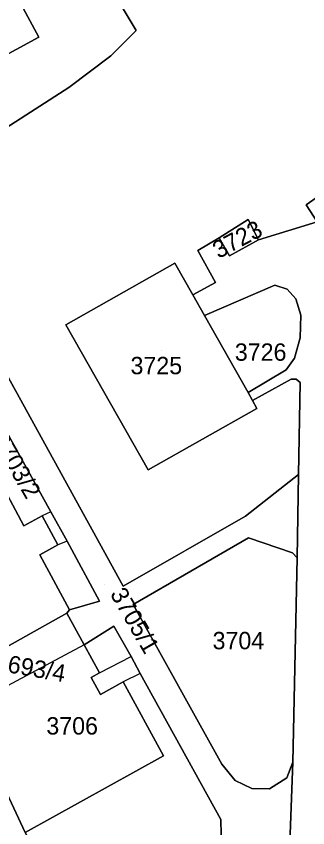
# Model space of a CAD drawing. Extents: x -262715 to -259381, y -1237238 to -1231182.
# Drawn here: x -261752.7 to -261719.1, y -1235639 to -1235545.6 of the extents above; entities that cross this region are included whole.
import ezdxf

# ---------------------------------------------------------------- set-up
doc = ezdxf.new("R2010")
doc.units = 0
for name, color, linetype in [('body_kn', 7, 'Continuous'), ('kladpar_druhypozemkov', 7, 'Continuous'), ('kladpar_hranice', 7, 'Continuous'), ('kladpar_parcelnecisla', 7, 'Continuous'), ('kladpar_plochy', 7, 'Continuous'), ('zappar_hrandruhpozemk', 7, 'Continuous')]:
    doc.layers.add(name, color=color, linetype=linetype)

msp = doc.modelspace()

# ---------------------------------------------------------------- linework, layer by layer
at = {"layer": 'body_kn'}
for p, q in [((-261738.88, -1235547.2), (-261738.88, -1235547.2)), ((-261750.13, -1235547.98), (-261750.13, -1235547.98)), ((-261741.8, -1235550.13), (-261741.8, -1235550.13)), ((-261746.67, -1235553.76), (-261746.67, -1235553.76)), ((-261719.29, -1235567.29), (-261719.29, -1235567.29)), ((-261725.98, -1235568.95), (-261725.98, -1235568.95)), ((-261725.98, -1235568.95), (-261725.98, -1235568.95)), ((-261729.33, -1235571.07), (-261729.33, -1235571.07)), ((-261724.8, -1235571.3), (-261724.8, -1235571.3)), ((-261731.78, -1235572.53), (-261731.78, -1235572.53)), ((-261728.12, -1235573.17), (-261728.12, -1235573.17)), ((-261734.42, -1235574), (-261734.42, -1235574)), ((-261734.42, -1235574), (-261734.42, -1235574)), ((-261729.76, -1235576.21), (-261729.76, -1235576.21)), ((-261722.9, -1235576.52), (-261722.9, -1235576.52)), ((-261721.48, -1235576.98), (-261721.48, -1235576.98)), ((-261732.35, -1235577.66), (-261732.35, -1235577.66)), ((-261720.48, -1235578.11), (-261720.48, -1235578.11)), ((-261731.02, -1235580.01), (-261731.02, -1235580.01)), ((-261731.02, -1235580.01), (-261731.02, -1235580.01)), ((-261719.91, -1235579.98), (-261719.91, -1235579.98)), ((-261747.02, -1235581.11), (-261747.02, -1235581.11)), ((-261720.01, -1235582.59), (-261720.01, -1235582.59)), ((-261720.64, -1235584.95), (-261720.64, -1235584.95)), ((-261721.59, -1235586.3), (-261721.59, -1235586.3)), ((-261721.04, -1235587.37), (-261721.04, -1235587.37)), ((-261720.44, -1235587.34), (-261720.44, -1235587.34)), ((-261719.99, -1235587.76), (-261719.99, -1235587.76)), ((-261725.99, -1235588.9), (-261725.99, -1235588.9)), ((-261725.48, -1235589.81), (-261725.48, -1235589.81)), ((-261724.97, -1235590.72), (-261724.97, -1235590.72)), ((-261737.51, -1235597.82), (-261737.51, -1235597.82)), ((-261720.17, -1235598.35), (-261720.17, -1235598.35)), ((-261749.74, -1235603.1), (-261749.74, -1235603.1)), ((-261748.72, -1235602.63), (-261748.72, -1235602.63)), ((-261748.72, -1235602.63), (-261748.72, -1235602.63)), ((-261726.31, -1235603.12), (-261726.31, -1235603.12)), ((-261751.83, -1235604.24), (-261751.83, -1235604.24)), ((-261746.83, -1235606), (-261746.83, -1235606)), ((-261746.83, -1235606), (-261746.83, -1235606)), ((-261725.94, -1235605.63), (-261725.94, -1235605.63)), ((-261747.92, -1235606.44), (-261747.92, -1235606.44)), ((-261750.01, -1235607.58), (-261750.01, -1235607.58)), ((-261720.88, -1235607.35), (-261720.88, -1235607.35)), ((-261720.34, -1235607.94), (-261720.34, -1235607.94)), ((-261720.34, -1235607.94), (-261720.34, -1235607.94)), ((-261740.38, -1235611.19), (-261740.38, -1235611.19)), ((-261743.11, -1235612.92), (-261743.11, -1235612.92)), ((-261739.26, -1235613.32), (-261739.26, -1235613.32)), ((-261746.87, -1235614.31), (-261746.87, -1235614.31)), ((-261746.87, -1235614.31), (-261746.87, -1235614.31)), ((-261746.56, -1235613.91), (-261746.56, -1235613.91)), ((-261741.48, -1235615.82), (-261741.48, -1235615.82)), ((-261741.48, -1235615.82), (-261741.48, -1235615.82)), ((-261744.89, -1235617.96), (-261744.89, -1235617.96)), ((-261744.89, -1235617.96), (-261744.89, -1235617.96)), ((-261739.49, -1235619.29), (-261739.49, -1235619.29)), ((-261744.08, -1235621.73), (-261744.08, -1235621.73)), ((-261743.11, -1235621.2), (-261743.11, -1235621.2)), ((-261743.11, -1235621.2), (-261743.11, -1235621.2)), ((-261738.43, -1235621.27), (-261738.43, -1235621.27)), ((-261738.43, -1235621.27), (-261738.43, -1235621.27)), ((-261740.4, -1235622.23), (-261740.4, -1235622.23)), ((-261743.02, -1235623.67), (-261743.02, -1235623.67)), ((-261735.74, -1235630.75), (-261735.74, -1235630.75)), ((-261729.02, -1235631.69), (-261729.02, -1235631.69)), ((-261720.84, -1235631.47), (-261720.84, -1235631.47)), ((-261721.54, -1235633.29), (-261721.54, -1235633.29)), ((-261727.49, -1235633.59), (-261727.49, -1235633.59)), ((-261725.58, -1235634.51), (-261725.58, -1235634.51)), ((-261723.54, -1235634.55), (-261723.54, -1235634.55)), ((-261729.14, -1235638.06), (-261729.14, -1235638.06))]:
    msp.add_line(p, q, dxfattribs=at)
at = {"layer": 'kladpar_druhypozemkov'}
for p, q in [((-261727.6, -1235570.57), (-261727.6, -1235570.57)), ((-261724.56, -1235583.2), (-261724.56, -1235583.2)), ((-261735.98, -1235584.06), (-261735.98, -1235584.06)), ((-261742.51, -1235610.97), (-261742.51, -1235610.97)), ((-261727.28, -1235616.47), (-261727.28, -1235616.47)), ((-261746.07, -1235625.92), (-261746.07, -1235625.92))]:
    msp.add_line(p, q, dxfattribs=at)
at = {"layer": 'kladpar_hranice'}
for points in [[(-261761.25, -1235531.29), (-261760.88, -1235531.99), (-261759.24, -1235535.06), (-261757.48, -1235538.34), (-261758.67, -1235538.98), (-261757.6, -1235540.95), (-261754.77, -1235539.41), (-261750.13, -1235547.98), (-261766.24, -1235556.71), (-261770.67, -1235548.22), (-261768.63, -1235547.14), (-261771.43, -1235541.78), (-261769.83, -1235540.88), (-261771.8, -1235537.18), (-261770.7, -1235536.59), (-261761.25, -1235531.29)], [(-261746.14, -1235534.82), (-261741.3, -1235543.14), (-261738.88, -1235547.2), (-261741.8, -1235550.13), (-261746.67, -1235553.76), (-261753.87, -1235558.39), (-261761.62, -1235567.2), (-261765.27, -1235558.85), (-261766.24, -1235556.71), (-261750.13, -1235547.98), (-261754.77, -1235539.41), (-261746.14, -1235534.82)], [(-261753.87, -1235558.39), (-261746.67, -1235553.76), (-261741.8, -1235550.13), (-261738.88, -1235547.2), (-261741.3, -1235543.14)], [(-261703.78, -1235556.47), (-261719.29, -1235567.29), (-261718.03, -1235569.22), (-261724.8, -1235571.3), (-261725.98, -1235568.95), (-261729.33, -1235571.07), (-261731.78, -1235572.53), (-261729.76, -1235576.21), (-261732.35, -1235577.66), (-261734.42, -1235574), (-261747.02, -1235581.11), (-261737.51, -1235597.82), (-261724.97, -1235590.72), (-261725.48, -1235589.81), (-261721.04, -1235587.37), (-261720.44, -1235587.34), (-261719.99, -1235587.76), (-261720.17, -1235598.35), (-261726.31, -1235603.12), (-261740.38, -1235611.19), (-261760.83, -1235574.14)], [(-261721.25, -1235642.86), (-261720.84, -1235631.47), (-261720.34, -1235607.94), (-261720.17, -1235598.35), (-261719.99, -1235587.76), (-261720.44, -1235587.34), (-261721.04, -1235587.37), (-261725.48, -1235589.81), (-261725.99, -1235588.9), (-261721.59, -1235586.3), (-261720.64, -1235584.95), (-261720.01, -1235582.59), (-261719.91, -1235579.98), (-261720.48, -1235578.11), (-261721.48, -1235576.98), (-261722.9, -1235576.52), (-261731.02, -1235580.01), (-261732.35, -1235577.66), (-261729.76, -1235576.21), (-261731.78, -1235572.53), (-261729.33, -1235571.07), (-261728.12, -1235573.17), (-261724.8, -1235571.3), (-261718.03, -1235569.22), (-261719.29, -1235567.29), (-261703.78, -1235556.47)], [(-261729.08, -1235639.83), (-261729.14, -1235638.06), (-261738.43, -1235621.27), (-261739.49, -1235619.29), (-261741.48, -1235615.82), (-261744.89, -1235617.96), (-261746.87, -1235614.31), (-261746.56, -1235613.91), (-261743.11, -1235612.92), (-261746.83, -1235606), (-261748.72, -1235602.63), (-261755.36, -1235590.69), (-261757.17, -1235587.36), (-261763.85, -1235575.61), (-261764.52, -1235568.83), (-261768.03, -1235562.58), (-261768.74, -1235560.78), (-261765.27, -1235558.85)], [(-261765.27, -1235558.85), (-261761.62, -1235567.2), (-261760.83, -1235574.14), (-261740.38, -1235611.19), (-261726.31, -1235603.12), (-261720.17, -1235598.35), (-261720.34, -1235607.94), (-261720.88, -1235607.35), (-261725.94, -1235605.63), (-261739.26, -1235613.32), (-261729.02, -1235631.69), (-261727.49, -1235633.59), (-261725.58, -1235634.51), (-261723.54, -1235634.55), (-261721.54, -1235633.29), (-261720.84, -1235631.47), (-261721.25, -1235642.86)], [(-261725.98, -1235568.95), (-261724.8, -1235571.3), (-261728.12, -1235573.17), (-261729.33, -1235571.07), (-261725.98, -1235568.95)], [(-261734.42, -1235574), (-261732.35, -1235577.66), (-261731.02, -1235580.01), (-261725.99, -1235588.9), (-261725.48, -1235589.81), (-261724.97, -1235590.72), (-261737.51, -1235597.82), (-261747.02, -1235581.11), (-261734.42, -1235574)], [(-261731.02, -1235580.01), (-261722.9, -1235576.52), (-261721.48, -1235576.98), (-261720.48, -1235578.11), (-261719.91, -1235579.98), (-261720.01, -1235582.59), (-261720.64, -1235584.95), (-261721.59, -1235586.3), (-261725.99, -1235588.9), (-261731.02, -1235580.01)], [(-261755.36, -1235590.69), (-261748.72, -1235602.63), (-261746.83, -1235606), (-261743.11, -1235612.92), (-261746.56, -1235613.91), (-261750.01, -1235607.58), (-261747.92, -1235606.44), (-261749.74, -1235603.1), (-261751.83, -1235604.24), (-261755.08, -1235598.28)], [(-261755.08, -1235598.28), (-261751.83, -1235604.24), (-261749.74, -1235603.1), (-261747.92, -1235606.44), (-261750.01, -1235607.58), (-261746.56, -1235613.91), (-261746.87, -1235614.31), (-261756.99, -1235619.94)], [(-261720.34, -1235607.94), (-261720.84, -1235631.47), (-261721.54, -1235633.29), (-261723.54, -1235634.55), (-261725.58, -1235634.51), (-261727.49, -1235633.59), (-261729.02, -1235631.69), (-261739.26, -1235613.32), (-261725.94, -1235605.63), (-261720.88, -1235607.35), (-261720.34, -1235607.94)], [(-261746.87, -1235614.31), (-261744.89, -1235617.96), (-261743.11, -1235621.2), (-261744.08, -1235621.73), (-261743.02, -1235623.67), (-261740.4, -1235622.23), (-261735.74, -1235630.75), (-261751.7, -1235639.59), (-261755.64, -1235631.15), (-261753.61, -1235629.87), (-261756.52, -1235624.52), (-261755.14, -1235623.41), (-261755.48, -1235622.77), (-261756.99, -1235619.94), (-261746.87, -1235614.31)], [(-261741.48, -1235615.82), (-261739.49, -1235619.29), (-261738.43, -1235621.27), (-261729.14, -1235638.06), (-261729.08, -1235639.83), (-261730, -1235641.23), (-261744.7, -1235649.64), (-261746.24, -1235649.37), (-261747.64, -1235648.41), (-261750.47, -1235641.76), (-261751.7, -1235639.59), (-261735.74, -1235630.75), (-261740.4, -1235622.23), (-261743.02, -1235623.67), (-261744.08, -1235621.73), (-261743.11, -1235621.2), (-261744.89, -1235617.96), (-261741.48, -1235615.82)], [(-261755.64, -1235631.15), (-261751.7, -1235639.59), (-261750.47, -1235641.76), (-261754.24, -1235643.82), (-261753.32, -1235645.49), (-261758.77, -1235648.52), (-261757.51, -1235650.57), (-261758.6, -1235651.11), (-261765.69, -1235654.47), (-261774.08, -1235639.11), (-261765.58, -1235634.46), (-261764.15, -1235636.92), (-261762.21, -1235635.85), (-261762.74, -1235634.88), (-261759.23, -1235632.96), (-261755.64, -1235631.15)]]:
    msp.add_lwpolyline(points, dxfattribs=at)
at = {"layer": 'kladpar_plochy'}
for points in [[(-261761.25, -1235531.29), (-261760.88, -1235531.99), (-261759.24, -1235535.06), (-261757.48, -1235538.34), (-261758.67, -1235538.98), (-261757.6, -1235540.95), (-261754.77, -1235539.41), (-261750.13, -1235547.98), (-261766.24, -1235556.71), (-261770.67, -1235548.22), (-261768.63, -1235547.14), (-261771.43, -1235541.78), (-261769.83, -1235540.88), (-261771.8, -1235537.18), (-261770.7, -1235536.59)], [(-261746.14, -1235534.82), (-261741.3, -1235543.14), (-261738.88, -1235547.2), (-261741.8, -1235550.13), (-261746.67, -1235553.76), (-261753.87, -1235558.39), (-261761.62, -1235567.2), (-261765.27, -1235558.85), (-261766.24, -1235556.71), (-261750.13, -1235547.98), (-261754.77, -1235539.41)], [(-261725.98, -1235568.95), (-261724.8, -1235571.3), (-261728.12, -1235573.17), (-261729.33, -1235571.07)], [(-261734.42, -1235574), (-261732.35, -1235577.66), (-261731.02, -1235580.01), (-261725.99, -1235588.9), (-261725.48, -1235589.81), (-261724.97, -1235590.72), (-261737.51, -1235597.82), (-261747.02, -1235581.11)], [(-261731.02, -1235580.01), (-261722.9, -1235576.52), (-261721.48, -1235576.98), (-261720.48, -1235578.11), (-261719.91, -1235579.98), (-261720.01, -1235582.59), (-261720.64, -1235584.95), (-261721.59, -1235586.3), (-261725.99, -1235588.9)], [(-261720.34, -1235607.94), (-261720.84, -1235631.47), (-261721.54, -1235633.29), (-261723.54, -1235634.55), (-261725.58, -1235634.51), (-261727.49, -1235633.59), (-261729.02, -1235631.69), (-261739.26, -1235613.32), (-261725.94, -1235605.63), (-261720.88, -1235607.35)], [(-261746.87, -1235614.31), (-261744.89, -1235617.96), (-261743.11, -1235621.2), (-261744.08, -1235621.73), (-261743.02, -1235623.67), (-261740.4, -1235622.23), (-261735.74, -1235630.75), (-261751.7, -1235639.59), (-261755.64, -1235631.15), (-261753.61, -1235629.87), (-261756.52, -1235624.52), (-261755.14, -1235623.41), (-261755.48, -1235622.77), (-261756.99, -1235619.94)], [(-261741.48, -1235615.82), (-261739.49, -1235619.29), (-261738.43, -1235621.27), (-261729.14, -1235638.06), (-261729.08, -1235639.83), (-261730, -1235641.23), (-261744.7, -1235649.64), (-261746.24, -1235649.37), (-261747.64, -1235648.41), (-261750.47, -1235641.76), (-261751.7, -1235639.59), (-261735.74, -1235630.75), (-261740.4, -1235622.23), (-261743.02, -1235623.67), (-261744.08, -1235621.73), (-261743.11, -1235621.2), (-261744.89, -1235617.96)], [(-261755.64, -1235631.15), (-261751.7, -1235639.59), (-261750.47, -1235641.76), (-261754.24, -1235643.82), (-261753.32, -1235645.49), (-261758.77, -1235648.52), (-261757.51, -1235650.57), (-261758.6, -1235651.11), (-261765.69, -1235654.47), (-261774.08, -1235639.11), (-261765.58, -1235634.46), (-261764.15, -1235636.92), (-261762.21, -1235635.85), (-261762.74, -1235634.88), (-261759.23, -1235632.96)]]:
    msp.add_lwpolyline(points, close=True, dxfattribs=at)
for points in [[(-261753.87, -1235558.39), (-261746.67, -1235553.76), (-261741.8, -1235550.13), (-261738.88, -1235547.2), (-261741.3, -1235543.14)], [(-261703.78, -1235556.47), (-261719.29, -1235567.29), (-261718.03, -1235569.22), (-261724.8, -1235571.3), (-261725.98, -1235568.95), (-261729.33, -1235571.07), (-261731.78, -1235572.53), (-261729.76, -1235576.21), (-261732.35, -1235577.66), (-261734.42, -1235574), (-261747.02, -1235581.11), (-261737.51, -1235597.82), (-261724.97, -1235590.72), (-261725.48, -1235589.81), (-261721.04, -1235587.37), (-261720.44, -1235587.34), (-261719.99, -1235587.76), (-261720.17, -1235598.35), (-261726.31, -1235603.12), (-261740.38, -1235611.19), (-261760.83, -1235574.14)], [(-261721.25, -1235642.86), (-261720.84, -1235631.47), (-261720.34, -1235607.94), (-261720.17, -1235598.35), (-261719.99, -1235587.76), (-261720.44, -1235587.34), (-261721.04, -1235587.37), (-261725.48, -1235589.81), (-261725.99, -1235588.9), (-261721.59, -1235586.3), (-261720.64, -1235584.95), (-261720.01, -1235582.59), (-261719.91, -1235579.98), (-261720.48, -1235578.11), (-261721.48, -1235576.98), (-261722.9, -1235576.52), (-261731.02, -1235580.01), (-261732.35, -1235577.66), (-261729.76, -1235576.21), (-261731.78, -1235572.53), (-261729.33, -1235571.07), (-261728.12, -1235573.17), (-261724.8, -1235571.3), (-261718.03, -1235569.22), (-261719.29, -1235567.29), (-261703.78, -1235556.47)], [(-261760.83, -1235574.14), (-261740.38, -1235611.19), (-261726.31, -1235603.12), (-261720.17, -1235598.35), (-261720.34, -1235607.94), (-261720.88, -1235607.35), (-261725.94, -1235605.63), (-261739.26, -1235613.32), (-261729.02, -1235631.69), (-261727.49, -1235633.59), (-261725.58, -1235634.51), (-261723.54, -1235634.55), (-261721.54, -1235633.29), (-261720.84, -1235631.47), (-261721.25, -1235642.86)], [(-261755.36, -1235590.69), (-261748.72, -1235602.63), (-261746.83, -1235606), (-261743.11, -1235612.92), (-261746.56, -1235613.91), (-261750.01, -1235607.58), (-261747.92, -1235606.44), (-261749.74, -1235603.1), (-261751.83, -1235604.24), (-261755.08, -1235598.28)], [(-261729.08, -1235639.83), (-261729.14, -1235638.06), (-261738.43, -1235621.27), (-261739.49, -1235619.29), (-261741.48, -1235615.82), (-261744.89, -1235617.96), (-261746.87, -1235614.31), (-261746.56, -1235613.91), (-261743.11, -1235612.92), (-261746.83, -1235606), (-261748.72, -1235602.63), (-261755.36, -1235590.69)], [(-261755.08, -1235598.28), (-261751.83, -1235604.24), (-261749.74, -1235603.1), (-261747.92, -1235606.44), (-261750.01, -1235607.58), (-261746.56, -1235613.91), (-261746.87, -1235614.31), (-261756.99, -1235619.94)]]:
    msp.add_lwpolyline(points, dxfattribs=at)
at = {"layer": 'zappar_hrandruhpozemk'}
for p, q in [((-261748.72, -1235602.63), (-261749.74, -1235603.1)), ((-261746.83, -1235606), (-261747.92, -1235606.44)), ((-261744.89, -1235617.96), (-261755.14, -1235623.41)), ((-261743.11, -1235621.2), (-261739.49, -1235619.29)), ((-261738.43, -1235621.27), (-261740.4, -1235622.23))]:
    msp.add_line(p, q, dxfattribs=at)

# ---------------------------------------------------------------- texts
at = {"layer": 'kladpar_parcelnecisla'}
for s, rotation, p in [('3723', 28, (-261729.392, -1235573.528)), ('3703/2', 300, (-261755.609, -1235594.231)), ('3705/1', 300, (-261741.957, -1235612.092)), ('3693/4', 350, (-261755.282, -1235620.847))]:
    msp.add_text(s, height=2, rotation=rotation, dxfattribs=at).set_placement(p)
for s, p in [('3726', (-261727.522, -1235585.24)), ('3725', (-261739.547, -1235586.79)), ('3704', (-261730.087, -1235618.47)), ('3706', (-261749.247, -1235628.29))]:
    msp.add_text(s, height=2, dxfattribs=at).set_placement(p)

doc.saveas('drawing.dxf')
